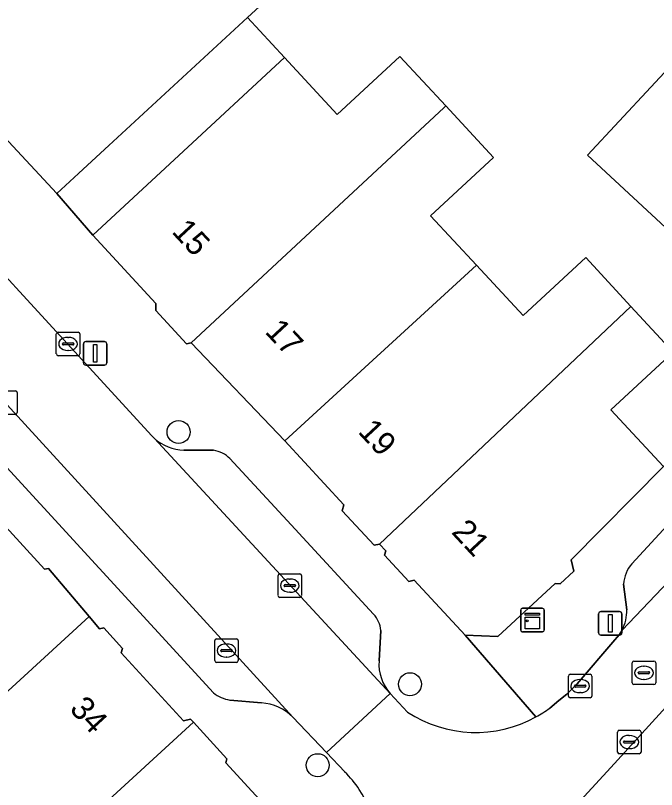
# Model space of a CAD drawing. Extents: x 160663 to 161506, y 382245 to 383291.
# Drawn here: x 160887.99 to 160915.24, y 383041.03 to 383073.96 of the extents above; entities that cross this region are included whole.
import ezdxf

# ---------------------------------------------------------------- set-up
doc = ezdxf.new("R2010")
doc.units = 0
for name, color, linetype in [('IMGEO_Boom', 7, 'Continuous'), ('IMGEO_Erf', 7, 'Continuous'), ('IMGEO_Kast', 7, 'Continuous'), ('IMGEO_Kolk', 7, 'Continuous'), ('IMGEO_Lichtmast', 7, 'Continuous'), ('IMGEO_Pand', 7, 'Continuous'), ('IMGEO_Pand_nummerreeks', 7, 'Continuous'), ('IMGEO_Pand_overbouw', 7, 'Continuous'), ('IMGEO_Parkeervlak_open', 7, 'Continuous'), ('IMGEO_Rijbaan_lokaal_open', 7, 'Continuous'), ('IMGEO_Rioolput', 7, 'Continuous'), ('IMGEO_Voetpad_open', 7, 'Continuous')]:
    doc.layers.add(name, color=color, linetype=linetype)

msp = doc.modelspace()

# ---------------------------------------------------------------- linework, layer by layer
at = {"layer": 'IMGEO_Boom'}
for centre in [(160894.926, 383056.238), (160904.765, 383045.508), (160900.841, 383042.062)]:
    msp.add_circle(centre, 0.489, dxfattribs=at)
at = {"layer": 'IMGEO_Erf'}
for points in [[(160902.474, 383078.136), (160897.856, 383073.872), (160889.751, 383066.388), (160891.277, 383064.611), (160894.945, 383068.01), (160899.434, 383072.168), (160901.674, 383069.749), (160904.335, 383072.213), (160906.282, 383070.111), (160908.311, 383067.921), (160905.635, 383065.443), (160907.589, 383063.334), (160909.573, 383061.192), (160912.235, 383063.658), (160912.562, 383063.306), (160914.159, 383061.582), (160915.959, 383059.638), (160913.308, 383057.183), (160915.546, 383054.767)], [(160916.993, 383063.68), (160912.315, 383068.018), (160916.347, 383072.364)]]:
    msp.add_lwpolyline(points, dxfattribs=at)
at = {"layer": 'IMGEO_Kast'}
for p, q in [((160909.546, 383048.739), (160910.387, 383048.739)), ((160910.387, 383048.739), (160909.546, 383048.739)), ((160910.471, 383048.664), (160910.471, 383047.823)), ((160910.471, 383047.823), (160910.471, 383048.664)), ((160909.471, 383047.814), (160909.471, 383048.655)), ((160909.471, 383048.655), (160909.471, 383047.814)), ((160910.396, 383047.739), (160909.555, 383047.739)), ((160909.555, 383047.739), (160910.396, 383047.739))]:
    msp.add_line(p, q, dxfattribs=at)
for points in [[(160909.666, 383048.529), (160910.266, 383048.529), (160910.266, 383048.444), (160909.666, 383048.444), (160909.666, 383048.529)], [(160909.666, 383048.354), (160910.266, 383048.354), (160910.266, 383047.865), (160909.666, 383047.865), (160909.666, 383048.354)]]:
    msp.add_lwpolyline(points, dxfattribs=at)
msp.add_circle((160909.75, 383048.203), 0.0377, dxfattribs=at)
for centre, start, end in [((160909.549, 383048.661), 92.4484, 184.2845), ((160909.549, 383048.661), 92.4484, 184.2845), ((160910.393, 383048.661), 2.4484, 94.2845), ((160910.393, 383048.661), 2.4484, 94.2845), ((160909.549, 383047.817), 182.4484, 274.2845), ((160909.549, 383047.817), 182.4484, 274.2845), ((160910.393, 383047.817), 272.4484, 4.2845), ((160910.393, 383047.817), 272.4484, 4.2845)]:
    msp.add_arc(centre, 0.0779, start, end, dxfattribs=at)
at = {"layer": 'IMGEO_Kolk'}
for p, q in [((160889.73, 383059.558), (160889.73, 383060.41)), ((160889.805, 383060.484), (160890.657, 383060.484)), ((160890.218, 383060.264), (160890.243, 383060.264)), ((160890.731, 383060.41), (160890.731, 383059.558)), ((160889.989, 383059.978), (160889.989, 383059.99)), ((160890.427, 383059.941), (160890.029, 383059.941)), ((160890.032, 383060.027), (160890.43, 383060.027)), ((160890.473, 383059.99), (160890.473, 383059.978)), ((160890.241, 383059.704), (160890.216, 383059.704)), ((160890.657, 383059.484), (160889.805, 383059.484)), ((160887.142, 383057.99), (160887.994, 383057.99)), ((160888.068, 383057.916), (160888.068, 383057.064)), ((160887.994, 383056.99), (160887.142, 383056.99)), ((160899.155, 383049.275), (160899.155, 383050.127)), ((160899.23, 383050.201), (160900.082, 383050.201)), ((160899.643, 383049.981), (160899.668, 383049.981)), ((160900.156, 383050.127), (160900.156, 383049.275)), ((160899.414, 383049.695), (160899.414, 383049.707)), ((160899.852, 383049.658), (160899.454, 383049.658)), ((160899.457, 383049.744), (160899.855, 383049.744)), ((160899.898, 383049.707), (160899.898, 383049.695)), ((160899.666, 383049.421), (160899.641, 383049.421)), ((160900.082, 383049.201), (160899.23, 383049.201)), ((160896.464, 383046.511), (160896.464, 383047.363)), ((160896.539, 383047.437), (160897.391, 383047.437)), ((160897.465, 383047.363), (160897.465, 383046.511)), ((160896.952, 383047.217), (160896.977, 383047.217)), ((160896.723, 383046.931), (160896.723, 383046.943)), ((160897.161, 383046.894), (160896.763, 383046.894)), ((160896.766, 383046.98), (160897.164, 383046.98)), ((160897.207, 383046.943), (160897.207, 383046.931)), ((160897.391, 383046.437), (160896.539, 383046.437)), ((160896.975, 383046.657), (160896.95, 383046.657)), ((160911.497, 383045.002), (160911.497, 383045.854)), ((160911.572, 383045.928), (160912.424, 383045.928)), ((160911.985, 383045.708), (160912.01, 383045.708)), ((160912.498, 383045.854), (160912.498, 383045.002)), ((160911.756, 383045.422), (160911.756, 383045.434)), ((160912.194, 383045.385), (160911.796, 383045.385)), ((160911.799, 383045.471), (160912.197, 383045.471)), ((160912.24, 383045.434), (160912.24, 383045.422)), ((160912.008, 383045.148), (160911.983, 383045.148)), ((160912.424, 383044.928), (160911.572, 383044.928)), ((160913.587, 383042.622), (160913.587, 383043.474)), ((160913.662, 383043.548), (160914.514, 383043.548)), ((160914.588, 383043.474), (160914.588, 383042.622)), ((160913.889, 383043.091), (160914.287, 383043.091)), ((160914.075, 383043.328), (160914.1, 383043.328)), ((160913.846, 383043.042), (160913.846, 383043.054)), ((160914.284, 383043.005), (160913.886, 383043.005)), ((160914.098, 383042.768), (160914.073, 383042.768)), ((160914.33, 383043.054), (160914.33, 383043.042)), ((160914.514, 383042.548), (160913.662, 383042.548))]:
    msp.add_line(p, q, dxfattribs=at)
for points in [[(160889.73, 383059.558), (160889.73, 383060.41)], [(160889.805, 383060.484), (160890.657, 383060.484)], [(160890.731, 383060.41), (160890.731, 383059.558)], [(160890.657, 383059.484), (160889.805, 383059.484)], [(160887.142, 383057.99), (160887.994, 383057.99)], [(160888.068, 383057.916), (160888.068, 383057.064)], [(160887.994, 383056.99), (160887.142, 383056.99)], [(160899.155, 383049.275), (160899.155, 383050.127)], [(160899.23, 383050.201), (160900.082, 383050.201)], [(160900.156, 383050.127), (160900.156, 383049.275)], [(160900.082, 383049.201), (160899.23, 383049.201)], [(160896.464, 383046.511), (160896.464, 383047.363)], [(160896.539, 383047.437), (160897.391, 383047.437)], [(160897.465, 383047.363), (160897.465, 383046.511)], [(160897.391, 383046.437), (160896.539, 383046.437)], [(160911.497, 383045.002), (160911.497, 383045.854)], [(160911.572, 383045.928), (160912.424, 383045.928)], [(160912.498, 383045.854), (160912.498, 383045.002)], [(160912.424, 383044.928), (160911.572, 383044.928)], [(160913.587, 383042.622), (160913.587, 383043.474)], [(160913.662, 383043.548), (160914.514, 383043.548)], [(160914.588, 383043.474), (160914.588, 383042.622)], [(160914.514, 383042.548), (160913.662, 383042.548)]]:
    msp.add_lwpolyline(points, dxfattribs=at)
for centre, radius, start, end in [((160889.807, 383060.408), 0.0765, 91.552, 178.448), ((160889.807, 383060.408), 0.0765, 91.552, 178.448), ((160890.655, 383060.408), 0.0765, 1.552, 88.448), ((160890.655, 383060.408), 0.0765, 1.552, 88.448), ((160890.029, 383059.987), 0.0403, 85.8775, 175.7526), ((160890.026, 383059.977), 0.0366, 178.938, 274.7102), ((160890.43, 383059.984), 0.043, 264.8664, 352.4533), ((160890.434, 383059.989), 0.0386, 1.7309, 96.639), ((160889.807, 383059.56), 0.0765, 181.552, 268.448), ((160889.807, 383059.56), 0.0765, 181.552, 268.448), ((160890.655, 383059.56), 0.0765, 271.552, 358.448), ((160890.655, 383059.56), 0.0765, 271.552, 358.448), ((160887.992, 383057.914), 0.0765, 1.552, 88.448), ((160887.992, 383057.914), 0.0765, 1.552, 88.448), ((160887.992, 383057.066), 0.0765, 271.552, 358.448), ((160887.992, 383057.066), 0.0765, 271.552, 358.448), ((160899.232, 383050.125), 0.0765, 91.552, 178.448), ((160899.232, 383050.125), 0.0765, 91.552, 178.448), ((160900.08, 383050.125), 0.0765, 1.552, 88.448), ((160900.08, 383050.125), 0.0765, 1.552, 88.448), ((160899.454, 383049.704), 0.0403, 85.8775, 175.7526), ((160899.451, 383049.694), 0.0366, 178.938, 274.7102), ((160899.855, 383049.701), 0.043, 264.8664, 352.4533), ((160899.859, 383049.706), 0.0386, 1.7309, 96.639), ((160899.232, 383049.277), 0.0765, 181.552, 268.448), ((160899.232, 383049.277), 0.0765, 181.552, 268.448), ((160900.08, 383049.277), 0.0765, 271.552, 358.448), ((160900.08, 383049.277), 0.0765, 271.552, 358.448), ((160896.541, 383047.361), 0.0765, 91.552, 178.448), ((160896.541, 383047.361), 0.0765, 91.552, 178.448), ((160897.389, 383047.361), 0.0765, 1.552, 88.448), ((160897.389, 383047.361), 0.0765, 1.552, 88.448), ((160896.763, 383046.94), 0.0403, 85.8775, 175.7526), ((160896.76, 383046.93), 0.0366, 178.938, 274.7102), ((160897.164, 383046.937), 0.043, 264.8664, 352.4533), ((160897.168, 383046.942), 0.0386, 1.7309, 96.639), ((160896.541, 383046.513), 0.0765, 181.552, 268.448), ((160896.541, 383046.513), 0.0765, 181.552, 268.448), ((160897.389, 383046.513), 0.0765, 271.552, 358.448), ((160897.389, 383046.513), 0.0765, 271.552, 358.448), ((160911.574, 383045.852), 0.0765, 91.552, 178.448), ((160911.574, 383045.852), 0.0765, 91.552, 178.448), ((160912.422, 383045.852), 0.0765, 1.552, 88.448), ((160912.422, 383045.852), 0.0765, 1.552, 88.448), ((160911.796, 383045.431), 0.0403, 85.8775, 175.7526), ((160911.793, 383045.421), 0.0366, 178.938, 274.7102), ((160912.197, 383045.428), 0.043, 264.8664, 352.4533), ((160912.201, 383045.433), 0.0386, 1.7309, 96.639), ((160911.574, 383045.004), 0.0765, 181.552, 268.448), ((160911.574, 383045.004), 0.0765, 181.552, 268.448), ((160912.422, 383045.004), 0.0765, 271.552, 358.448), ((160912.422, 383045.004), 0.0765, 271.552, 358.448), ((160913.664, 383043.472), 0.0765, 91.552, 178.448), ((160913.664, 383043.472), 0.0765, 91.552, 178.448), ((160914.512, 383043.472), 0.0765, 1.552, 88.448), ((160914.512, 383043.472), 0.0765, 1.552, 88.448), ((160913.886, 383043.051), 0.0403, 85.8775, 175.7526), ((160914.291, 383043.053), 0.0386, 1.7309, 96.639), ((160913.883, 383043.041), 0.0366, 178.938, 274.7102), ((160914.287, 383043.048), 0.043, 264.8664, 352.4533), ((160913.664, 383042.624), 0.0765, 181.552, 268.448), ((160913.664, 383042.624), 0.0765, 181.552, 268.448), ((160914.512, 383042.624), 0.0765, 271.552, 358.448), ((160914.512, 383042.624), 0.0765, 271.552, 358.448)]:
    msp.add_arc(centre, radius, start, end, dxfattribs=at)
for centre, major_axis, ratio, start_param, end_param in [((160890.217, 383059.984), (-0.387, 0.002), 0.722429, 4.712389, 7.853982), ((160890.242, 383059.984), (-0.39, 0.002), 0.717154, 1.570796, 4.712389), ((160899.642, 383049.701), (-0.387, 0.002), 0.722429, 4.712389, 7.853982), ((160899.667, 383049.701), (-0.39, 0.002), 0.717154, 1.570796, 4.712389), ((160896.951, 383046.937), (-0.387, 0.002), 0.722429, 4.712389, 7.853982), ((160896.976, 383046.937), (-0.39, 0.002), 0.717154, 1.570796, 4.712389), ((160911.984, 383045.428), (-0.387, 0.002), 0.722429, 4.712389, 7.853982), ((160912.009, 383045.428), (-0.39, 0.002), 0.717154, 1.570796, 4.712389), ((160914.074, 383043.048), (-0.387, 0.002), 0.722429, 4.712389, 7.853982), ((160914.099, 383043.048), (-0.39, 0.002), 0.717154, 1.570796, 4.712389)]:
    msp.add_ellipse(centre, major_axis=major_axis, ratio=ratio, start_param=start_param, end_param=end_param, dxfattribs=at)
at = {"layer": 'IMGEO_Lichtmast'}
for p, q in [((160890.884, 383059.184), (160890.884, 383059.984)), ((160890.884, 383059.984), (160890.884, 383059.184)), ((160890.984, 383060.084), (160891.774, 383060.084)), ((160891.774, 383060.084), (160890.984, 383060.084)), ((160891.874, 383059.984), (160891.874, 383059.184)), ((160891.874, 383059.184), (160891.874, 383059.984)), ((160891.774, 383059.084), (160890.984, 383059.084)), ((160890.984, 383059.084), (160891.774, 383059.084)), ((160912.785, 383047.697), (160912.785, 383048.497)), ((160912.785, 383048.497), (160912.785, 383047.697)), ((160912.885, 383048.597), (160913.675, 383048.597)), ((160913.675, 383048.597), (160912.885, 383048.597)), ((160913.775, 383048.497), (160913.775, 383047.697)), ((160913.775, 383047.697), (160913.775, 383048.497)), ((160913.675, 383047.597), (160912.885, 383047.597)), ((160912.885, 383047.597), (160913.675, 383047.597))]:
    msp.add_line(p, q, dxfattribs=at)
for points in [[(160891.304, 383059.959), (160891.454, 383059.959), (160891.454, 383059.209), (160891.304, 383059.209), (160891.304, 383059.959)], [(160913.205, 383048.472), (160913.355, 383048.472), (160913.355, 383047.722), (160913.205, 383047.722), (160913.205, 383048.472)]]:
    msp.add_lwpolyline(points, dxfattribs=at)
for centre, start, end in [((160890.984, 383059.984), 90, 180), ((160890.984, 383059.984), 90, 180), ((160891.774, 383059.984), 0, 90), ((160891.774, 383059.984), 360, 90), ((160890.984, 383059.184), 180, 270), ((160890.984, 383059.184), 180, 270), ((160891.774, 383059.184), 270, 0), ((160891.774, 383059.184), 270, 0), ((160912.885, 383048.497), 90, 180), ((160912.885, 383048.497), 90, 180), ((160913.675, 383048.497), 0, 90), ((160913.675, 383048.497), 360, 90), ((160912.885, 383047.697), 180, 270), ((160912.885, 383047.697), 180, 270), ((160913.675, 383047.697), 270, 0), ((160913.675, 383047.697), 270, 0)]:
    msp.add_arc(centre, 0.1, start, end, dxfattribs=at)
at = {"layer": 'IMGEO_Pand'}
for points in [[(160894.598, 383101.021), (160893.163, 383102.485), (160888.456, 383107.291), (160877.881, 383097.692), (160877.537, 383098.061), (160871.966, 383092.888), (160868.302, 383089.485), (160889.751, 383066.388), (160897.856, 383073.872), (160902.474, 383078.136), (160902.487, 383078.472), (160896.889, 383084.499), (160896.364, 383084.012), (160892.788, 383087.862), (160890.11, 383085.375), (160884.874, 383091.014)], [(160895.461, 383060.035), (160906.201, 383070.028), (160906.282, 383070.111), (160904.335, 383072.213), (160901.674, 383069.749), (160899.434, 383072.168), (160894.945, 383068.01), (160891.277, 383064.611), (160893.966, 383061.709), (160893.954, 383061.404), (160895.264, 383059.99)], [(160924.703, 383064.64), (160916.347, 383072.364), (160912.315, 383068.018), (160916.993, 383063.68), (160920.658, 383060.279)], [(160899.442, 383055.857), (160907.589, 383063.334), (160905.635, 383065.443), (160908.311, 383067.921), (160906.282, 383070.111), (160906.201, 383070.028), (160895.461, 383060.035)], [(160914.159, 383061.582), (160912.562, 383063.306), (160912.235, 383063.658), (160909.573, 383061.192), (160907.589, 383063.334), (160899.442, 383055.857), (160901.956, 383053.143), (160901.877, 383052.888), (160903.239, 383051.417), (160903.468, 383051.469)], [(160915.546, 383054.767), (160913.308, 383057.183), (160915.959, 383059.638), (160914.159, 383061.582), (160903.468, 383051.469), (160903.737, 383051.179), (160903.68, 383050.995), (160904.71, 383049.882), (160904.94, 383049.935), (160907.113, 383047.588), (160908.499, 383047.535), (160910.934, 383049.791), (160911.147, 383049.783), (160911.729, 383050.322), (160911.622, 383050.794)], [(160891.119, 383048.392), (160889.396, 383050.436), (160889.223, 383050.398), (160886.817, 383053.021), (160880.161, 383046.914), (160878.446, 383045.34), (160876.98, 383043.995), (160876.674, 383043.715), (160880.947, 383039.059), (160881.274, 383039.359)], [(160895.559, 383043.888), (160895.439, 383044.018), (160895.143, 383043.952), (160892.487, 383046.847), (160892.545, 383047.031), (160891.746, 383047.902), (160891.566, 383047.862), (160891.119, 383048.392), (160881.274, 383039.359), (160880.947, 383039.059), (160882.713, 383037.133), (160883.04, 383037.433), (160886.186, 383040.32), (160887.916, 383038.435), (160888.56, 383037.733), (160888.693, 383037.588)], [(160899.163, 383037.853), (160900.099, 383038.711), (160896.93, 383042.164), (160896.984, 383042.334), (160895.559, 383043.888), (160888.693, 383037.588), (160881.789, 383031.254), (160881.122, 383030.518), (160882.976, 383028.498), (160886.315, 383032.075), (160890.307, 383035.738), (160893.034, 383032.766), (160893.293, 383032.484)]]:
    msp.add_lwpolyline(points, close=True, dxfattribs=at)
at = {"layer": 'IMGEO_Pand_overbouw'}
msp.add_lwpolyline([(160899.434, 383072.168), (160897.856, 383073.872), (160889.751, 383066.388), (160891.277, 383064.611), (160894.945, 383068.01)], close=True, dxfattribs=at)
at = {"layer": 'IMGEO_Parkeervlak_open'}
for points in [[(160899.786, 383044.111), (160884.58, 383060.722)], [(160884.173, 383058.481), (160896.409, 383045.142)], [(160921.316, 383058.355), (160914.195, 383050.636)], [(160913.786, 383047.807), (160916.057, 383050.196), (160918.427, 383052.689), (160922.375, 383056.869)], [(160893.903, 383055.966), (160903.926, 383045.108)], [(160896.412, 383055.463), (160895.157, 383055.465)], [(160899.711, 383052.284), (160897.109, 383055.105)], [(160903.218, 383048.487), (160899.711, 383052.284)], [(160913.842, 383049.771), (160913.981, 383048.679)], [(160903.448, 383046.497), (160903.527, 383047.794)], [(160897.107, 383044.832), (160898.456, 383044.714)]]:
    msp.add_lwpolyline(points, dxfattribs=at)
for centre, radius, start, end in [((160895.199, 383057.391), 1.926, 227.7038, 268.7406), ((160896.196, 383054.184), 1.297, 45.2286, 80.3987), ((160915.336, 383049.666), 1.497, 139.6235, 175.9765), ((160912.201, 383048.619), 1.781, 332.8698, 1.9196), ((160902.407, 383047.71), 1.123, 4.2799, 43.783), ((160905.335, 383046.369), 1.891, 176.1337, 221.8463), ((160897.368, 383046.36), 1.55, 231.7893, 260.3162), ((160898.284, 383042.567), 2.154, 45.7961, 85.4264)]:
    msp.add_arc(centre, radius, start, end, dxfattribs=at)
at = {"layer": 'IMGEO_Rijbaan_lokaal_open'}
msp.add_lwpolyline([(160893.903, 383055.966), (160893.797, 383056.07), (160888.629, 383061.706), (160887.244, 383063.216), (160884.58, 383060.722), (160899.786, 383044.111), (160901.213, 383042.596), (160903.926, 383045.108)], close=True, dxfattribs=at)
for points in [[(160913.466, 383042.128), (160917.975, 383047.096), (160918.636, 383047.796), (160916.057, 383050.196), (160913.786, 383047.807), (160913.674, 383047.617), (160913.471, 383047.394), (160911.878, 383045.53), (160911.426, 383045.079), (160911.098, 383044.812), (160910.705, 383044.492)], [(160904.657, 383044.321), (160903.926, 383045.108), (160901.213, 383042.596), (160901.988, 383041.774)], [(160909.766, 383038.113), (160913.466, 383042.128)]]:
    msp.add_lwpolyline(points, dxfattribs=at)
for centre, radius, start, end in [((160907.608, 383048.674), 5.204, 298.8503, 306.5213), ((160907.558, 383048.752), 5.296, 236.7831, 298.918), ((160899.037, 383038.689), 4.269, 33.2047, 46.2705), ((160899.021, 383038.658), 4.299, 7.8554, 33.4329)]:
    msp.add_arc(centre, radius, start, end, dxfattribs=at)
at = {"layer": 'IMGEO_Rioolput'}
for p, q in [((160914.211, 383045.567), (160914.211, 383046.419)), ((160914.286, 383046.493), (160915.138, 383046.493)), ((160915.212, 383046.419), (160915.212, 383045.567)), ((160914.513, 383046.036), (160914.911, 383046.036)), ((160914.699, 383046.273), (160914.724, 383046.273)), ((160914.47, 383045.987), (160914.47, 383045.999)), ((160914.908, 383045.95), (160914.51, 383045.95)), ((160914.722, 383045.713), (160914.697, 383045.713)), ((160914.954, 383045.999), (160914.954, 383045.987)), ((160915.138, 383045.493), (160914.286, 383045.493))]:
    msp.add_line(p, q, dxfattribs=at)
for points in [[(160914.211, 383045.567), (160914.211, 383046.419)], [(160914.286, 383046.493), (160915.138, 383046.493)], [(160915.212, 383046.419), (160915.212, 383045.567)], [(160915.138, 383045.493), (160914.286, 383045.493)]]:
    msp.add_lwpolyline(points, dxfattribs=at)
for centre, radius, start, end in [((160914.288, 383046.417), 0.0765, 91.552, 178.448), ((160914.288, 383046.417), 0.0765, 91.552, 178.448), ((160915.136, 383046.417), 0.0765, 1.552, 88.448), ((160915.136, 383046.417), 0.0765, 1.552, 88.448), ((160914.51, 383045.996), 0.0403, 85.8775, 175.7526), ((160914.915, 383045.998), 0.0386, 1.7309, 96.639), ((160914.507, 383045.986), 0.0366, 178.938, 274.7102), ((160914.911, 383045.993), 0.043, 264.8664, 352.4533), ((160914.288, 383045.569), 0.0765, 181.552, 268.448), ((160914.288, 383045.569), 0.0765, 181.552, 268.448), ((160915.136, 383045.569), 0.0765, 271.552, 358.448), ((160915.136, 383045.569), 0.0765, 271.552, 358.448)]:
    msp.add_arc(centre, radius, start, end, dxfattribs=at)
for centre, major_axis, ratio, start_param, end_param in [((160914.698, 383045.993), (-0.387, 0.002), 0.722429, 4.712389, 7.853982), ((160914.723, 383045.993), (-0.39, 0.002), 0.717154, 1.570796, 4.712389)]:
    msp.add_ellipse(centre, major_axis=major_axis, ratio=ratio, start_param=start_param, end_param=end_param, dxfattribs=at)
at = {"layer": 'IMGEO_Voetpad_open'}
for points in [[(160910.119, 383044.116), (160907.113, 383047.588), (160904.94, 383049.935), (160904.71, 383049.882), (160903.68, 383050.995), (160903.737, 383051.179), (160903.468, 383051.469), (160903.239, 383051.417), (160901.877, 383052.888), (160901.956, 383053.143), (160899.442, 383055.857), (160895.461, 383060.035), (160895.264, 383059.99), (160893.954, 383061.404), (160893.966, 383061.709), (160891.277, 383064.611), (160889.751, 383066.388), (160868.302, 383089.485), (160867.29, 383090.619), (160867.041, 383090.397), (160863.167, 383094.748), (160859.34, 383099.047)], [(160952.769, 383089.355), (160950.3, 383091.539), (160933.406, 383073.873), (160928.764, 383069.018), (160928.685, 383068.933), (160924.703, 383064.64), (160920.658, 383060.279), (160919.978, 383059.546), (160915.546, 383054.767), (160911.622, 383050.794), (160911.729, 383050.322), (160911.147, 383049.783), (160910.934, 383049.791), (160908.499, 383047.535), (160907.113, 383047.588), (160910.119, 383044.116)], [(160880.893, 383072.902), (160884.105, 383069.299), (160884.25, 383069.136), (160884.374, 383069.006), (160884.456, 383068.795), (160884.468, 383068.472), (160884.338, 383066.411), (160884.769, 383065.933), (160884.887, 383065.802), (160886.641, 383063.874), (160887.244, 383063.216), (160888.629, 383061.706), (160893.797, 383056.07), (160893.903, 383055.966)], [(160896.409, 383045.142), (160884.173, 383058.481)], [(160914.195, 383050.636), (160921.316, 383058.355)], [(160895.157, 383055.465), (160896.412, 383055.463)], [(160897.109, 383055.105), (160899.711, 383052.284), (160903.218, 383048.487)], [(160886.817, 383053.021), (160889.223, 383050.398), (160889.396, 383050.436), (160891.119, 383048.392), (160891.566, 383047.862), (160891.746, 383047.902), (160892.545, 383047.031), (160892.487, 383046.847), (160895.143, 383043.952), (160895.439, 383044.018), (160895.559, 383043.888), (160896.984, 383042.334), (160896.93, 383042.164), (160900.099, 383038.711)], [(160913.981, 383048.679), (160913.842, 383049.771)], [(160903.527, 383047.794), (160903.448, 383046.497)], [(160910.705, 383044.492), (160911.098, 383044.812), (160911.426, 383045.079), (160911.878, 383045.53), (160913.471, 383047.394), (160913.674, 383047.617), (160913.786, 383047.807)], [(160917.975, 383047.096), (160913.466, 383042.128), (160909.766, 383038.113)], [(160903.926, 383045.108), (160904.657, 383044.321)], [(160898.456, 383044.714), (160897.107, 383044.832)], [(160901.988, 383041.774), (160901.213, 383042.596), (160899.786, 383044.111)]]:
    msp.add_lwpolyline(points, dxfattribs=at)
for centre, radius, start, end in [((160895.199, 383057.391), 1.926, 227.7038, 268.7406), ((160896.196, 383054.184), 1.297, 45.2286, 80.3987), ((160915.336, 383049.666), 1.497, 139.6235, 175.9765), ((160912.201, 383048.619), 1.781, 332.8698, 1.9196), ((160902.407, 383047.71), 1.123, 4.2799, 43.783), ((160905.335, 383046.369), 1.891, 176.1337, 221.8463), ((160897.368, 383046.36), 1.55, 231.7893, 260.3162), ((160898.284, 383042.567), 2.154, 45.7961, 85.4264), ((160907.608, 383048.674), 5.204, 298.8503, 306.5213), ((160907.558, 383048.752), 5.296, 236.7831, 298.918), ((160899.037, 383038.689), 4.269, 33.2047, 46.2705), ((160899.021, 383038.658), 4.299, 7.8554, 33.4329)]:
    msp.add_arc(centre, radius, start, end, dxfattribs=at)

# ---------------------------------------------------------------- texts
at = {"layer": 'IMGEO_Pand_nummerreeks'}
for s, rotation, p in [('15', 312.9311, (160894.601, 383064.738)), ('17', 312.9311, (160898.56, 383060.483)), ('19', 312.9315, (160902.519, 383056.227)), ('21', 312.9315, (160906.493, 383051.954)), ('34', 312.5763, (160890.252, 383044.426))]:
    msp.add_text(s, height=1, rotation=rotation, dxfattribs=at).set_placement(p)

doc.saveas('drawing.dxf')
